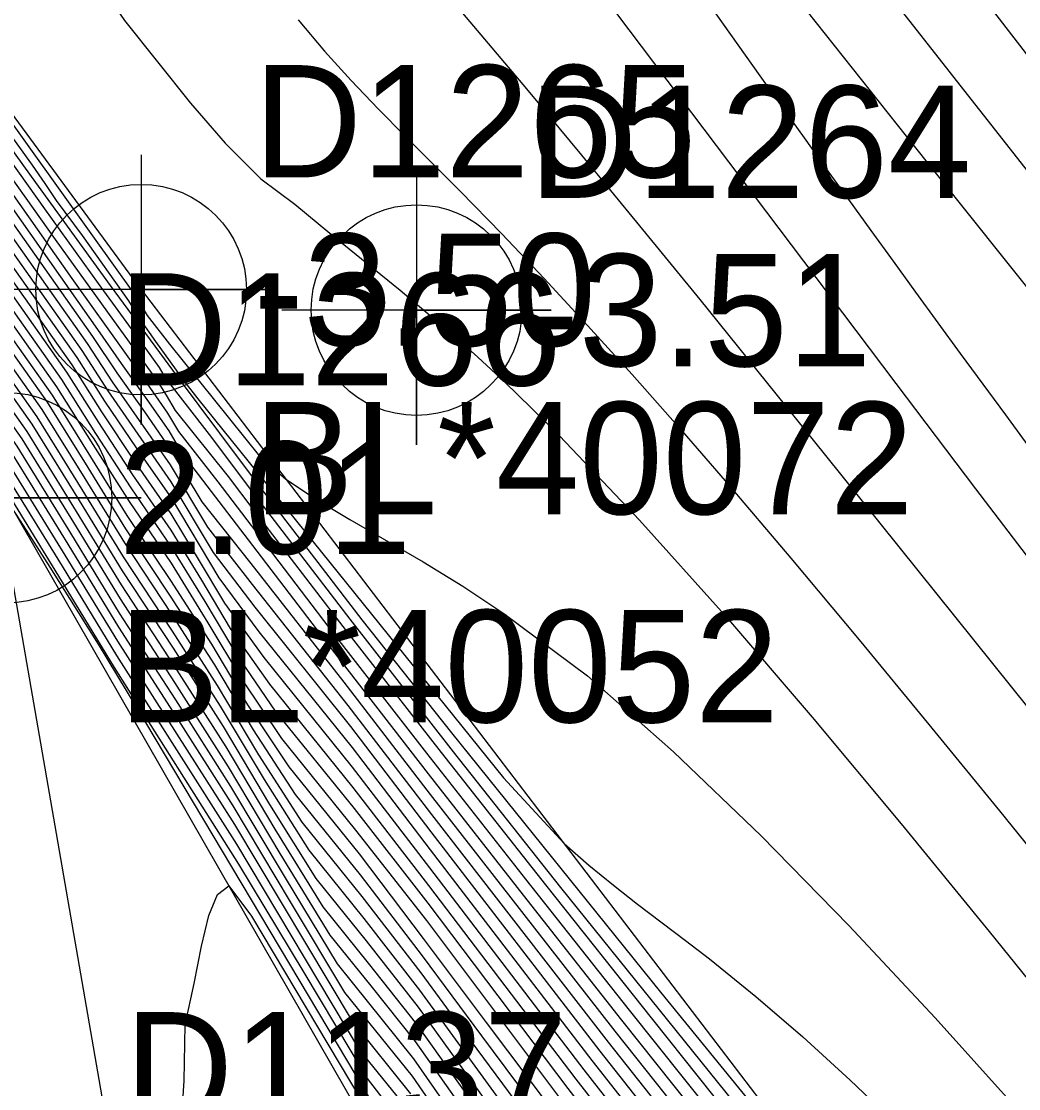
# Model space of a CAD drawing. Extents: x 2356077 to 2359823, y 225951 to 227822.
# Drawn here: x 2357651.73 to 2357673.92, y 226470.36 to 226494.13 of the extents above; entities that cross this region are included whole.
import ezdxf

# ---------------------------------------------------------------- set-up
doc = ezdxf.new("R2010")
doc.units = 0
for name, color, linetype in [('DTM Contours Major', 7, 'Continuous'), ('DTM Contours Minor', 7, 'Continuous'), ('Exist DTM Breakline', 7, 'Continuous'), ('Exist DTM Breakline Cogo Comment', 7, 'Continuous'), ('Exist DTM Breakline Cogo Elevation', 7, 'Continuous'), ('Exist DTM Breakline Cogo Number', 7, 'Continuous'), ('Exist DTM Breakline Cogo Point CELL', 7, 'Continuous'), ('Exist DTM Breakline Underwater', 7, 'Continuous'), ('Exist DTM Breakline Underwater Cogo Comment', 7, 'Continuous'), ('Exist DTM Breakline Underwater Cogo Elevation', 7, 'Continuous'), ('Exist DTM Breakline Underwater Cogo Number', 7, 'Continuous'), ('Exist DTM Breakline Underwater Cogo Point CELL', 7, 'Continuous'), ('Exist DTM Drainline', 7, 'Continuous'), ('Exist DTM Regular Point Cogo Number', 7, 'Continuous'), ('Exist DTM Regular Point Underwater CELL', 7, 'Continuous'), ('Exist DTM Regular Point Underwater Cogo Elevation', 7, 'Continuous'), ('Exist DTM Regular Point Underwater Cogo Number', 7, 'Continuous')]:
    doc.layers.add(name, color=color, linetype=linetype)

msp = doc.modelspace()

# ---------------------------------------------------------------- linework, layer by layer
at = {"layer": 'DTM Contours Major'}
for points in [[(2357617.908, 226536.777), (2357632.22, 226516.804), (2357642.641, 226502.22), (2357644.495, 226499.617), (2357646.28, 226497.101), (2357647.958, 226494.725), (2357650.723, 226490.777), (2357653.312, 226487.114), (2357653.852, 226486.305), (2357654.468, 226485.434), (2357655.028, 226484.629), (2357655.744, 226483.427), (2357656.84, 226482.059), (2357658.904, 226479.412), (2357660.828, 226476.913), (2357662.857, 226474.306), (2357664.939, 226471.643), (2357667.177, 226468.822)], [(2357618.52, 226532.991), (2357626.311, 226522.064), (2357634.648, 226510.353), (2357639.464, 226503.6), (2357641.894, 226500.176), (2357643.563, 226497.809), (2357645.257, 226495.394), (2357646.953, 226492.958), (2357648.629, 226490.528), (2357650.379, 226488.041), (2357652.188, 226485.485), (2357653.142, 226483.952), (2357654.022, 226482.519), (2357655.074, 226480.932), (2357656.091, 226479.34), (2357657.009, 226477.801), (2357657.973, 226476.299), (2357659.31, 226474.64), (2357660.621, 226472.942), (2357661.864, 226471.246), (2357663.133, 226469.526)], [(2357617.916, 226532.355), (2357631.555, 226513.152), (2357638.785, 226502.995), (2357640.81, 226500.14), (2357642.916, 226497.153), (2357645.059, 226494.091), (2357647.191, 226491.011), (2357649.317, 226487.932), (2357651.627, 226484.669), (2357652.825, 226482.73), (2357653.91, 226480.955), (2357655.158, 226479.024), (2357656.388, 226477.09), (2357657.6, 226475.057), (2357658.759, 226473.145), (2357660.46, 226471.031), (2357662.248, 226468.46)], [(2357620.01, 226532.377), (2357629.257, 226519.445), (2357637.376, 226508.068), (2357641.957, 226501.646), (2357643.464, 226499.522), (2357644.947, 226497.424), (2357646.28, 226495.526), (2357647.584, 226493.659), (2357650.128, 226490.004), (2357652.738, 226486.317), (2357653.445, 226485.195), (2357654.206, 226484.035), (2357655.055, 226482.8), (2357655.739, 226481.684), (2357656.377, 226480.614), (2357657.249, 226479.374), (2357659.108, 226477.069), (2357660.794, 226474.89), (2357664.071, 226470.573), (2357665.832, 226468.313)], [(2357626.255, 226527.232), (2357628.875, 226522.945), (2357630.16, 226521.016), (2357634.85, 226514.487), (2357636.212, 226512.58), (2357636.43, 226512.271), (2357636.762, 226511.766), (2357636.98, 226511.487), (2357637.491, 226510.791), (2357639.843, 226507.515), (2357644.274, 226501.363), (2357651.945, 226490.677), (2357653.709, 226488.245), (2357655.2, 226486.219), (2357656.625, 226484.312), (2357657.13, 226483.645), (2357659.309, 226480.8), (2357661.3, 226478.288), (2357665.955, 226472.516), (2357668.314, 226469.621)], [(2357690.809, 226469.957), (2357689.242, 226471.795), (2357687.681, 226473.654), (2357686.134, 226475.524), (2357684.61, 226477.395), (2357683.118, 226479.259), (2357682.011, 226480.66), (2357680.916, 226482.061), (2357676.446, 226487.83), (2357674.802, 226489.935), (2357669.573, 226496.596), (2357667.785, 226498.883), (2357666.002, 226501.178), (2357664.242, 226503.462), (2357659.242, 226509.992), (2357657.721, 226511.965), (2357656.298, 226513.789), (2357653.585, 226517.21), (2357652.956, 226518.012), (2357652.338, 226518.812), (2357651.786, 226519.539), (2357651.236, 226520.28)], [(2357650.501, 226509.992), (2357652.111, 226507.729), (2357653.635, 226505.548), (2357655.052, 226503.476), (2357655.991, 226502.074), (2357657.73, 226499.461), (2357658.559, 226498.244), (2357659.38, 226497.083), (2357660.207, 226495.974), (2357660.647, 226495.414), (2357661.093, 226494.861), (2357661.548, 226494.312), (2357662.969, 226492.623), (2357664.199, 226491.148), (2357665.489, 226489.579), (2357666.826, 226487.936), (2357669.594, 226484.503), (2357674.581, 226478.284), (2357676.965, 226475.289), (2357678.156, 226473.781), (2357680.884, 226470.306)], [(2357622.91, 226508.478), (2357625.665, 226506.998), (2357627.204, 226506.262), (2357628.722, 226505.566), (2357630.225, 226504.87), (2357631.715, 226504.135), (2357633.198, 226503.319), (2357634.677, 226502.384), (2357637.267, 226500.386), (2357639.806, 226498.03), (2357642.242, 226495.451), (2357644.523, 226492.787), (2357646.599, 226490.174), (2357648.418, 226487.748), (2357649.177, 226486.701), (2357649.878, 226485.709), (2357650.536, 226484.757), (2357651.161, 226483.829), (2357651.767, 226482.906), (2357652.366, 226481.974), (2357653.439, 226480.26), (2357654.493, 226478.517), (2357659.614, 226469.925)], [(2357654.002, 226467.445), (2357651.408, 226482.421)]]:
    msp.add_lwpolyline(points, dxfattribs=at)
at = {"layer": 'DTM Contours Minor'}
for points in [[(2357613.184, 226543.662), (2357632.836, 226516.242), (2357641.131, 226504.639), (2357645.007, 226499.201), (2357646.844, 226496.613), (2357649.439, 226492.934), (2357651.087, 226490.584), (2357653.428, 226487.271), (2357653.953, 226486.509), (2357654.521, 226485.711), (2357655.009, 226485.011), (2357655.303, 226484.517), (2357656.872, 226482.455), (2357658.796, 226479.945), (2357660.783, 226477.374), (2357662.898, 226474.67), (2357665.087, 226471.888), (2357667.414, 226468.964)], [(2357617.046, 226534.765), (2357625.719, 226522.592), (2357634.411, 226510.376), (2357638.971, 226503.981), (2357641.279, 226500.73), (2357643.015, 226498.272), (2357644.787, 226495.747), (2357646.57, 226493.189), (2357648.337, 226490.63), (2357650.165, 226488.022), (2357652.075, 226485.323), (2357653.078, 226483.708), (2357653.997, 226482.208), (2357655.089, 226480.552), (2357656.155, 226478.882), (2357657.131, 226477.246), (2357658.125, 226475.674), (2357659.353, 226474.151), (2357660.59, 226472.56), (2357661.759, 226470.95), (2357662.952, 226469.316)], [(2357617.338, 226533.467), (2357633.736, 226510.396), (2357639.419, 226502.416), (2357641.364, 226499.67), (2357643.382, 226496.804), (2357645.432, 226493.871), (2357649.527, 226487.958), (2357651.739, 226484.833), (2357652.889, 226482.974), (2357653.931, 226481.269), (2357655.141, 226479.406), (2357656.335, 226477.529), (2357657.486, 226475.598), (2357658.597, 226473.781), (2357659.504, 226472.657), (2357660.492, 226471.416), (2357662.421, 226468.677)], [(2357617.629, 226533.354), (2357626.409, 226521.01), (2357633.953, 226510.401), (2357639.005, 226503.31), (2357641.915, 226499.203), (2357643.849, 226496.453), (2357645.809, 226493.647), (2357647.758, 226490.828), (2357649.739, 226487.98), (2357651.851, 226484.996), (2357652.952, 226483.218), (2357653.952, 226481.582), (2357655.123, 226479.789), (2357656.278, 226477.975), (2357657.37, 226476.144), (2357658.438, 226474.415), (2357659.451, 226473.158), (2357660.525, 226471.798), (2357662.597, 226468.892)], [(2357618.819, 226532.867), (2357626.902, 226521.537), (2357634.887, 226510.326), (2357639.959, 226503.215), (2357642.507, 226499.623), (2357644.111, 226497.347), (2357645.726, 226495.041), (2357647.335, 226492.727), (2357648.923, 226490.426), (2357652.301, 226485.647), (2357653.206, 226484.195), (2357654.048, 226482.826), (2357655.059, 226481.309), (2357656.026, 226479.8), (2357656.886, 226478.357), (2357657.825, 226476.917), (2357659.273, 226475.122), (2357660.65, 226473.324), (2357661.968, 226471.542), (2357663.314, 226469.736)], [(2357621.367, 226532.963), (2357634.442, 226514.762), (2357634.712, 226514.352), (2357635.316, 226513.536), (2357635.892, 226512.735), (2357637.759, 226510.186), (2357639.988, 226507.118), (2357642.225, 226504.013), (2357644.426, 226500.941), (2357648.542, 226495.163), (2357652.248, 226489.952), (2357653.442, 226488.29), (2357654.493, 226486.845), (2357654.796, 226486.42), (2357654.933, 226486.191), (2357655.911, 226484.927), (2357656.944, 226483.554), (2357659.038, 226480.82), (2357661.337, 226477.867), (2357663.727, 226474.843), (2357671.088, 226465.716)], [(2357619.118, 226532.744), (2357627.492, 226521.013), (2357635.128, 226510.296), (2357640.457, 226502.828), (2357643.12, 226499.071), (2357644.657, 226496.887), (2357646.193, 226494.691), (2357647.717, 226492.497), (2357649.221, 226490.32), (2357652.416, 226485.807), (2357653.271, 226484.436), (2357654.076, 226483.13), (2357655.047, 226481.682), (2357655.962, 226480.259), (2357656.764, 226478.913), (2357657.684, 226477.528), (2357659.245, 226475.592), (2357660.675, 226473.706), (2357662.071, 226471.837), (2357663.497, 226469.945)], [(2357619.416, 226532.621), (2357628.081, 226520.489), (2357636.77, 226508.302), (2357640.953, 226502.437), (2357643.729, 226498.52), (2357645.199, 226496.43), (2357646.659, 226494.343), (2357648.1, 226492.271), (2357649.521, 226490.218), (2357652.514, 226485.99), (2357653.318, 226484.708), (2357654.129, 226483.441), (2357655.063, 226482.065), (2357655.883, 226480.74), (2357656.631, 226479.487), (2357657.522, 226478.164), (2357659.17, 226476.121), (2357660.749, 226474.109), (2357663.709, 226470.159)], [(2357619.713, 226532.498), (2357628.669, 226519.967), (2357637.073, 226508.185), (2357641.454, 226502.043), (2357642.903, 226500.002), (2357644.338, 226497.971), (2357645.741, 226495.976), (2357647.123, 226493.999), (2357649.825, 226490.111), (2357652.625, 226486.154), (2357653.381, 226484.952), (2357654.166, 226483.74), (2357655.057, 226482.435), (2357655.811, 226481.212), (2357656.504, 226480.05), (2357657.382, 226478.773), (2357659.135, 226476.599), (2357660.773, 226474.498), (2357663.89, 226470.365), (2357665.549, 226468.227)], [(2357620.306, 226532.256), (2357629.846, 226518.922), (2357640.872, 226503.478), (2357644.027, 226499.041), (2357645.553, 226496.879), (2357646.816, 226495.08), (2357650.429, 226489.9), (2357652.85, 226486.48), (2357653.511, 226485.435), (2357654.25, 226484.326), (2357655.057, 226483.16), (2357655.666, 226482.157), (2357656.249, 226481.178), (2357657.126, 226479.962), (2357659.091, 226477.525), (2357660.812, 226475.285), (2357664.25, 226470.781), (2357666.111, 226468.402)], [(2357620.601, 226532.137), (2357630.435, 226518.398), (2357641.313, 226503.168), (2357644.589, 226498.557), (2357646.158, 226496.336), (2357648.498, 226492.994), (2357649.612, 226491.392), (2357650.728, 226489.799), (2357652.963, 226486.641), (2357653.58, 226485.67), (2357654.298, 226484.611), (2357655.062, 226483.516), (2357656.122, 226481.742), (2357657.016, 226480.534), (2357659.09, 226477.962), (2357660.827, 226475.683), (2357664.429, 226470.99), (2357666.388, 226468.494)], [(2357620.895, 226532.02), (2357631.026, 226517.872), (2357641.754, 226502.856), (2357643.475, 226500.438), (2357645.153, 226498.073), (2357646.76, 226495.796), (2357648.949, 226492.67), (2357649.984, 226491.183), (2357651.025, 226489.701), (2357653.078, 226486.801), (2357653.652, 226485.899), (2357655.057, 226483.879), (2357655.996, 226482.304), (2357656.925, 226481.082), (2357659.052, 226478.425), (2357660.84, 226476.08), (2357664.607, 226471.198), (2357666.661, 226468.592)], [(2357618.004, 226531.33), (2357628.48, 226516.554), (2357635.523, 226506.648), (2357639.081, 226501.644), (2357641.511, 226498.209), (2357643.962, 226494.718), (2357646.381, 226491.234), (2357648.717, 226487.816), (2357651.296, 226484.171), (2357652.635, 226481.997), (2357653.848, 226480.01), (2357656.52, 226475.809), (2357659.258, 226471.224), (2357660.372, 226469.839)], [(2357619.099, 226530.389), (2357631.287, 226513.219), (2357638.137, 226503.596), (2357640.251, 226500.617), (2357642.452, 226497.499), (2357644.69, 226494.305), (2357646.915, 226491.094), (2357649.111, 226487.902), (2357651.515, 226484.505), (2357652.762, 226482.486), (2357653.889, 226480.641), (2357655.174, 226478.643), (2357656.435, 226476.66), (2357657.71, 226474.521), (2357658.923, 226472.506), (2357660.426, 226470.643), (2357663.826, 226465.707)], [(2357623.054, 226529.301), (2357631.621, 226517.341), (2357642.196, 226502.541), (2357643.983, 226500.03), (2357645.715, 226497.589), (2357647.359, 226495.26), (2357649.397, 226492.352), (2357650.355, 226490.977), (2357652.267, 226488.269), (2357653.196, 226486.957), (2357653.751, 226486.103), (2357655.044, 226484.252), (2357655.87, 226482.865), (2357656.867, 226481.59), (2357658.997, 226478.897), (2357660.856, 226476.472), (2357664.789, 226471.402), (2357666.928, 226468.696)], [(2357624.242, 226528.806), (2357626.543, 226525.616), (2357631.115, 226519.253), (2357636.205, 226512.137), (2357643.962, 226501.262), (2357647.955, 226495.649), (2357652.481, 226489.272), (2357653.778, 226487.465), (2357654.754, 226486.122), (2357654.953, 226485.806), (2357655.156, 226485.466), (2357656.332, 226483.993), (2357656.905, 226483.234), (2357658.881, 226480.657), (2357661.072, 226477.851), (2357663.397, 226474.904), (2357665.775, 226471.905), (2357668.157, 226468.915)], [(2357639.497, 226528.898), (2357641.413, 226526.298), (2357643.371, 226523.667), (2357647.372, 226518.314), (2357649.49, 226515.467), (2357651.584, 226512.637), (2357653.619, 226509.873), (2357655.557, 226507.223), (2357657.365, 226504.736), (2357659.636, 226501.581), (2357661.393, 226499.131), (2357661.961, 226498.348), (2357662.836, 226497.159), (2357664.427, 226495.039), (2357669.409, 226488.422), (2357671.191, 226486.063), (2357672.964, 226483.722), (2357675.555, 226480.325), (2357679.714, 226474.917), (2357682.615, 226471.132), (2357684.096, 226469.208)], [(2357624.157, 226528.656), (2357630.636, 226519.622), (2357639.481, 226507.25), (2357645.518, 226498.783), (2357647.406, 226496.125), (2357649.951, 226492.524), (2357652.854, 226488.404), (2357654.06, 226486.71), (2357654.581, 226485.985), (2357654.982, 226485.407), (2357655.227, 226484.996), (2357656.1, 226483.873), (2357656.847, 226482.904), (2357658.694, 226480.478), (2357660.746, 226477.834), (2357662.95, 226475.027), (2357665.254, 226472.113), (2357667.687, 226469.062)], [(2357688.841, 226470.045), (2357687.193, 226472.006), (2357685.568, 226473.962), (2357683.973, 226475.903), (2357682.415, 226477.819), (2357680.824, 226479.798), (2357673.573, 226488.882), (2357671.432, 226491.57), (2357669.228, 226494.351), (2357666.992, 226497.196), (2357664.754, 226500.074), (2357662.549, 226502.946), (2357660.401, 226505.774), (2357658.339, 226508.513), (2357656.39, 226511.119), (2357651.559, 226517.62), (2357650.275, 226519.373), (2357649.523, 226520.421), (2357648.763, 226521.497), (2357647.979, 226522.627), (2357646.463, 226524.861), (2357644.834, 226527.318)], [(2357622.064, 226525.906), (2357631.042, 226513.255), (2357637.46, 226504.237), (2357639.681, 226501.11), (2357641.987, 226497.847), (2357644.325, 226494.512), (2357646.645, 226491.167), (2357648.91, 226487.864), (2357651.405, 226484.339), (2357652.698, 226482.243), (2357653.868, 226480.326), (2357655.19, 226478.261), (2357656.475, 226476.243), (2357659.089, 226471.865), (2357660.394, 226470.247)], [(2357625.125, 226523.123), (2357634.179, 226510.393), (2357639.56, 226502.841), (2357642.465, 226498.737), (2357644.318, 226496.101), (2357646.189, 226493.419), (2357648.046, 226490.73), (2357649.951, 226488.001), (2357651.963, 226485.16), (2357653.015, 226483.463), (2357653.974, 226481.896), (2357655.106, 226480.171), (2357656.218, 226478.426), (2357657.251, 226476.693), (2357658.28, 226475.046), (2357659.401, 226473.656), (2357660.559, 226472.18), (2357662.774, 226469.106)], [(2357623.774, 226522.872), (2357628.992, 226515.511), (2357635.636, 226506.173), (2357638.463, 226502.201), (2357640.978, 226498.651), (2357643.522, 226495.03), (2357646.039, 226491.408), (2357648.47, 226487.853), (2357651.163, 226484.038), (2357652.56, 226481.774), (2357653.793, 226479.742), (2357656.561, 226475.366), (2357658.018, 226472.954), (2357659.427, 226470.589), (2357659.83, 226470.075)], [(2357642.766, 226503.748), (2357651.969, 226490.924), (2357652.252, 226490.515), (2357652.503, 226490.14), (2357653.086, 226489.363), (2357654.115, 226487.909), (2357654.383, 226487.478), (2357654.716, 226486.998), (2357655.365, 226486.097), (2357655.657, 226485.722), (2357662.46, 226477.286), (2357663.81, 226475.821), (2357664.362, 226475.339), (2357664.907, 226474.894), (2357665.445, 226474.473), (2357666.511, 226473.667), (2357667.041, 226473.259), (2357668.077, 226472.419), (2357669.12, 226471.517), (2357670.173, 226470.555), (2357671.241, 226469.537)], [(2357651.147, 226498.595), (2357652.579, 226496.273), (2357654.028, 226494.149), (2357655.493, 226492.31), (2357656.267, 226491.417), (2357657.056, 226490.626), (2357657.815, 226490.06), (2357658.595, 226489.412), (2357660.163, 226488.142), (2357660.733, 226487.664), (2357661.307, 226487.168), (2357661.889, 226486.648), (2357662.48, 226486.1), (2357663.085, 226485.519), (2357663.706, 226484.902), (2357665.49, 226483.026), (2357667.378, 226480.913), (2357669.331, 226478.635), (2357671.307, 226476.262), (2357673.266, 226473.864), (2357677.52, 226468.601)], [(2357692.671, 226470.03), (2357691.181, 226471.741), (2357689.689, 226473.486), (2357688.199, 226475.262), (2357686.712, 226477.066), (2357685.233, 226478.895), (2357683.765, 226480.747), (2357682.354, 226482.559), (2357680.952, 226484.385), (2357679.558, 226486.22), (2357676.778, 226489.896), (2357675.388, 226491.728), (2357674.028, 226493.505), (2357672.667, 226495.271)], [(2357649.893, 226494.124), (2357653.895, 226488.542), (2357654.267, 226488.017), (2357654.533, 226487.576), (2357655.026, 226486.939), (2357657.033, 226484.45), (2357657.617, 226483.936), (2357658.297, 226483.485), (2357659.038, 226483.039), (2357660.673, 226482.092), (2357661.554, 226481.553), (2357662.467, 226480.946), (2357664.328, 226479.559), (2357666.24, 226477.862), (2357668.192, 226475.994), (2357670.145, 226473.998), (2357672.065, 226471.938), (2357673.919, 226469.881)], [(2357657.887, 226494.162), (2357658.477, 226493.467), (2357659.072, 226492.811), (2357659.671, 226492.182), (2357660.275, 226491.569), (2357661.497, 226490.348), (2357662.425, 226489.397), (2357663.368, 226488.403), (2357664.332, 226487.36), (2357665.32, 226486.265), (2357666.338, 226485.113), (2357667.39, 226483.899), (2357668.857, 226482.175), (2357670.376, 226480.359), (2357671.928, 226478.475), (2357673.497, 226476.551), (2357675.065, 226474.61), (2357676.613, 226472.678), (2357679.176, 226469.466)], [(2357655.279, 226469.406), (2357655.357, 226470.537), (2357655.375, 226471.783), (2357655.574, 226472.708), (2357655.739, 226473.54), (2357655.903, 226474.219), (2357656.096, 226474.686), (2357656.351, 226474.881), (2357656.855, 226474.204), (2357659.288, 226470.122)]]:
    msp.add_lwpolyline(points, dxfattribs=at)
at = {"layer": 'Exist DTM Breakline'}
msp.add_lwpolyline([(2357532.462, 226505.418), (2357565.094, 226484.495), (2357607.22, 226456.089), (2357636.923, 226440.341), (2357659.073, 226448.909), (2357674.997, 226442.346), (2357651.399, 226483.521)], dxfattribs=at)
at = {"layer": 'Exist DTM Breakline Cogo Point CELL'}
msp.add_lwpolyline([(2357651.399, 226486.521), (2357651.399, 226480.521), (2357651.399, 226483.521), (2357654.399, 226483.521), (2357648.399, 226483.521)], dxfattribs=at)
msp.add_circle((2357651.399, 226483.521), 2.344, dxfattribs=at)
at = {"layer": 'Exist DTM Breakline Underwater'}
msp.add_line((2357654.397, 226488.155), (2357722.365, 226399.093), dxfattribs=at)
msp.add_lwpolyline([(2357654.397, 226488.155), (2357566.184, 226608.403), (2357552.055, 226632.945)], dxfattribs=at)
at = {"layer": 'Exist DTM Breakline Underwater Cogo Point CELL'}
msp.add_lwpolyline([(2357654.397, 226491.155), (2357654.397, 226485.155), (2357654.397, 226488.155), (2357657.397, 226488.155), (2357651.397, 226488.155)], dxfattribs=at)
msp.add_circle((2357654.397, 226488.155), 2.344, dxfattribs=at)
at = {"layer": 'Exist DTM Drainline'}
msp.add_spline([(2357699.586, 226858.192), (2357670.366, 226820.782), (2357623.327, 226796.892), (2357587.218, 226772.268), (2357568.803, 226744.252), (2357555.19, 226717.62), (2357555.017, 226695.126), (2357553.473, 226672.759), (2357563.697, 226642.736), (2357576.526, 226627.993), (2357663.798, 226499.169), (2357732.721, 226415.647), (2357803.211, 226342.215), (2357874.586, 226264.309)], degree=3, dxfattribs=at)
at = {"layer": 'Exist DTM Regular Point Underwater CELL'}
msp.add_lwpolyline([(2357660.524, 226490.699), (2357660.524, 226484.699), (2357660.524, 226487.699), (2357663.524, 226487.699), (2357657.524, 226487.699)], dxfattribs=at)
msp.add_circle((2357660.524, 226487.699), 2.344, dxfattribs=at)

# ---------------------------------------------------------------- texts
at = {"layer": 'Exist DTM Breakline Cogo Comment'}
msp.add_text('BL*40052', height=2.5, dxfattribs=at).set_placement((2357653.899, 226478.521))
at = {"layer": 'Exist DTM Breakline Cogo Elevation'}
msp.add_text('2.01', height=2.5, dxfattribs=at).set_placement((2357653.899, 226482.271))
at = {"layer": 'Exist DTM Breakline Cogo Number'}
msp.add_text('D1266', height=2.5, dxfattribs=at).set_placement((2357653.899, 226486.021))
at = {"layer": 'Exist DTM Breakline Underwater Cogo Comment'}
msp.add_text('BL*40072', height=2.5, dxfattribs=at).set_placement((2357656.897, 226483.155))
at = {"layer": 'Exist DTM Breakline Underwater Cogo Elevation'}
msp.add_text('-3.50', height=2.5, dxfattribs=at).set_placement((2357656.897, 226486.905))
at = {"layer": 'Exist DTM Breakline Underwater Cogo Number'}
msp.add_text('D1265', height=2.5, dxfattribs=at).set_placement((2357656.897, 226490.655))
at = {"layer": 'Exist DTM Regular Point Cogo Number'}
msp.add_text('D1137', height=2.5, dxfattribs=at).set_placement((2357654.028, 226469.57))
at = {"layer": 'Exist DTM Regular Point Underwater Cogo Elevation'}
msp.add_text('-3.51', height=2.5, dxfattribs=at).set_placement((2357663.024, 226486.449))
at = {"layer": 'Exist DTM Regular Point Underwater Cogo Number'}
msp.add_text('D1264', height=2.5, dxfattribs=at).set_placement((2357663.024, 226490.199))

doc.saveas('drawing.dxf')
